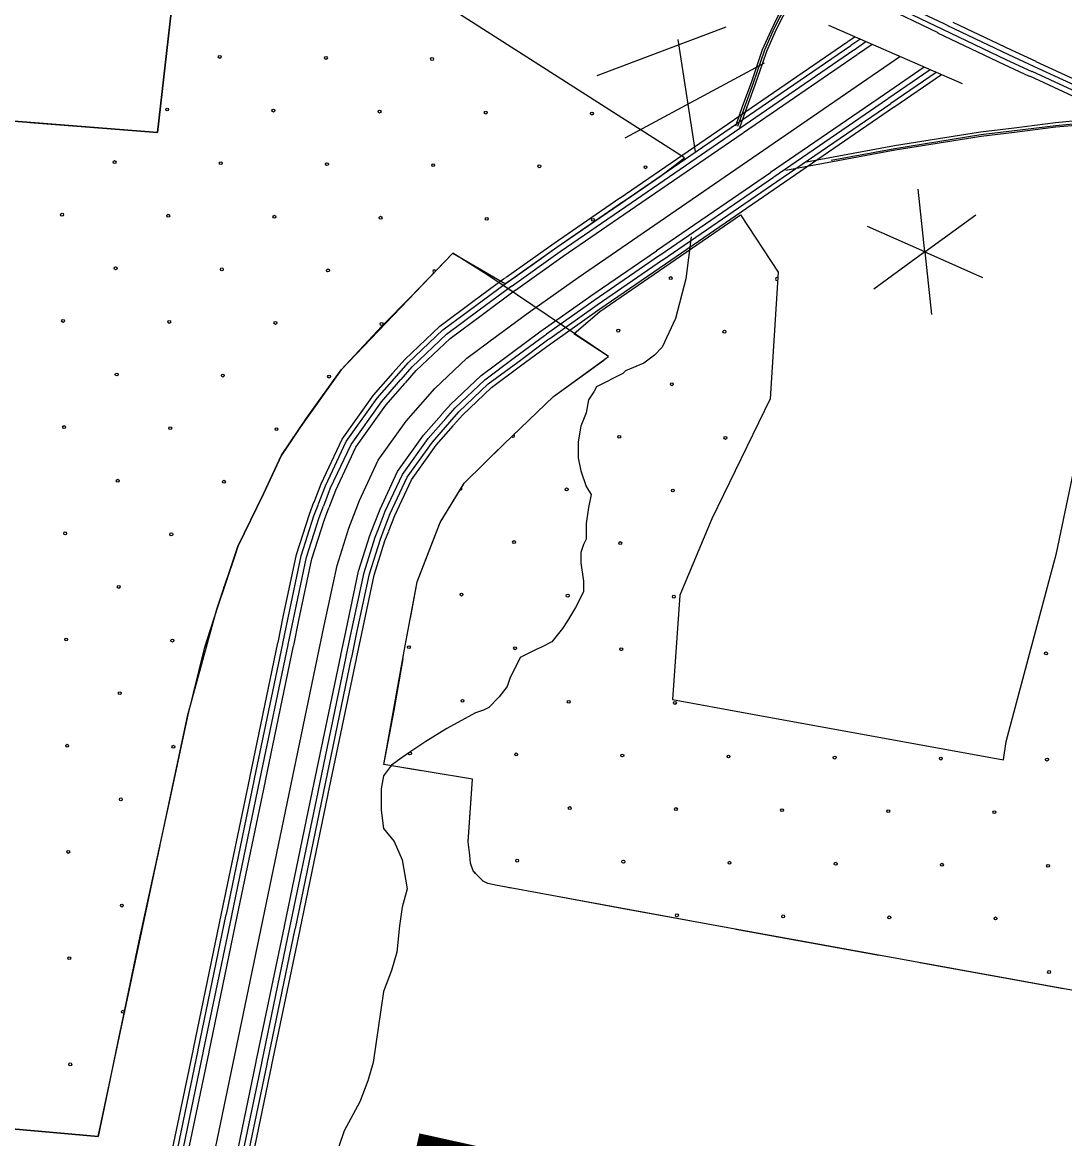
# Model space of a CAD drawing. Extents: x 1788175 to 1969470, y 584502 to 738744.
# Drawn here: x 1847587 to 1851363, y 650230 to 654272 of the extents above; entities that cross this region are included whole.
import ezdxf

# ---------------------------------------------------------------- set-up
doc = ezdxf.new("R2010")
doc.units = 0
for name, color, linetype in [('DESIGN - EROSION CONTROL - Devices', 7, 'Continuous'), ('DESIGN - ROW - Right-of-Way and Easement Labels', 7, 'Continuous'), ('DESIGN - SCRATCH - User 1', 7, 'Continuous'), ('DESIGN - TRAFFIC CONTROL PERMANENT - Signalization', 7, 'Continuous'), ('DESIGN - TRANSPORTATION - Text', 7, 'Continuous'), ('SURVEY - CENTERLINE - Preliminary Text', 7, 'Continuous'), ('SURVEY - CONTROL with Text', 7, 'Continuous'), ('SURVEY - DRAINAGE - Storm Sewer', 7, 'Continuous'), ('SURVEY - NON-TRANSPORTATION - Features', 7, 'Continuous'), ('SURVEY - VEGETATION - Features with Text', 7, 'Continuous')]:
    doc.layers.add(name, color=color, linetype=linetype)

msp = doc.modelspace()

# ---------------------------------------------------------------- linework, layer by layer
at = {"layer": 'DESIGN - EROSION CONTROL - Devices'}
for centre in [(1848302.6, 654146.3), (1848687.2, 654142.6), (1849071.7, 654138.9), (1848112.2, 653955.9), (1848496.8, 653952.2), (1848881.3, 653948.5), (1849265.9, 653944.7), (1849650.4, 653941), (1847921.8, 653765.5), (1848306.3, 653761.8), (1848690.9, 653758), (1849075.4, 653754.3), (1849460, 653750.6), (1849844.6, 653746.8), (1847731.4, 653575.1), (1848115.9, 653571.4), (1848500.5, 653567.6), (1848885, 653563.9), (1849269.6, 653560.2), (1849654.1, 653556.4), (1847925.5, 653381), (1848310.1, 653377.2), (1848694.6, 653373.5), (1849936.1, 653345.7), (1847735.1, 653190.6), (1848119.7, 653186.8), (1848504.2, 653183.1), (1848888.8, 653179.4), (1849745.7, 653155.3), (1850130.2, 653151.5), (1847929.3, 652996.4), (1848313.8, 652992.7), (1848698.4, 652988.9), (1849939.8, 652961.1), (1847738.8, 652806), (1848123.4, 652802.3), (1848508, 652798.5), (1849749.4, 652770.7), (1850133.9, 652767), (1847933, 652611.9), (1848317.5, 652608.1), (1849559, 652580.3), (1849943.5, 652576.6), (1847742.6, 652421.4), (1848127.1, 652417.7), (1849368.6, 652389.9), (1849753.1, 652386.2), (1847936.7, 652227.3), (1849178.2, 652199.5), (1849562.7, 652195.7), (1849947.3, 652192), (1847746.3, 652036.9), (1848130.9, 652033.2), (1848987.7, 652009.1), (1849372.3, 652005.3), (1849756.9, 652001.6), (1851295.1, 651986.7), (1847940.5, 651842.7), (1849181.9, 651814.9), (1849566.4, 651811.2), (1849951, 651807.5), (1847750, 651652.3), (1848134.6, 651648.6), (1848991.5, 651624.5), (1849376, 651620.8), (1849760.6, 651617), (1850145.1, 651613.3), (1850529.7, 651609.6), (1850914.2, 651605.8), (1851298.8, 651602.1), (1847944.2, 651458.2), (1849570.2, 651426.6), (1849954.7, 651422.9), (1850339.3, 651419.2), (1850723.8, 651415.4), (1851108.4, 651411.7), (1847753.8, 651267.8), (1849379.8, 651236.2), (1849764.3, 651232.5), (1850148.9, 651228.8), (1850533.4, 651225), (1850918, 651221.3), (1851302.5, 651217.6), (1847947.9, 651073.6), (1849958.5, 651038.3), (1850343, 651034.6), (1850727.6, 651030.9), (1851112.1, 651027.1), (1847757.5, 650883.2), (1851306.3, 650833), (1847951.7, 650689.1), (1847761.2, 650498.7)]:
    msp.add_circle(centre, 5.28, dxfattribs=at)
for centre, start, end in [((1850126.5, 653536.1), 260.715, 348.2155), ((1849079.2, 653369.8), 14.2876, 257.7844), ((1850320.6, 653341.9), 50.5385, 302.0825), ((1849364.8, 652774.4), 207.6309, 59.9539), ((1849174.4, 652584), 251.8178, 46.1822), ((1848321.3, 652223.6), 110.9567, 212.0102)]:
    msp.add_arc(centre, 5.28, start, end, dxfattribs=at)
at = {"layer": 'DESIGN - SCRATCH - User 1'}
msp.add_line((1849678.8, 653224.2), (1850189.2, 653574.5), dxfattribs=at)
for points in [[(1849898.8, 653714.8), (1849985.2, 653781), (1848900, 654475), (1848922.6, 654681.4), (1849514.5, 654418.2), (1849595, 654825.1), (1849186, 654996.7), (1849036.5, 655080.3), (1848913.4, 655141.9), (1848456.1, 655357.6), (1848267.3, 655411.7)], [(1848159.8, 654604.8), (1848077.1, 653872.6), (1847265.8, 653937.1)], [(1849523.9, 653457.6), (1849753.3, 653615), (1849898.8, 653714.8)], [(1850189.2, 653574.5), (1850325.3, 653367.3), (1850295.8, 652908.8), (1850085.2, 652474.3)], [(1848997.1, 653280.6), (1849146.9, 653435.9), (1849331.5, 653328.1), (1849340.2, 653327.3), (1849434, 653393.8), (1849434, 653393.8), (1849523.9, 653457.6)], [(1850085.2, 652474.3), (1849969, 652197.7), (1849942.5, 651819.6), (1850219, 651768.7), (1851140.7, 651601.8), (1851150.4, 651667.5), (1851332.7, 652349.1), (1851462.9, 652965.6), (1851523.6, 653451.9)], [(1846922.4, 650320.9), (1847861.8, 650237.1), (1848187, 651764.1), (1848292.1, 652146.9), (1848367.9, 652373.2), (1848461.2, 652565), (1848526, 652704.1), (1848616.7, 652837.8), (1848742.4, 653013.8), (1848889.8, 653170.9), (1848997.1, 653280.6)], [(1851813.2, 650690), (1850128.9, 650995.1), (1849341.7, 651140.1), (1849306.8, 651146.5), (1849273.9, 651153.9), (1849256, 651162.1), (1849229.2, 651189.6), (1849220.5, 651199.5), (1849210.8, 651227.6), (1849208.2, 651255.7), (1849208.2, 651255.7), (1849201.8, 651304.8), (1849208.5, 651392), (1849217.7, 651531.9), (1848896.5, 651584.3), (1848971, 651994.3), (1849017.5, 652245.8), (1849101.3, 652460.1), (1849187.5, 652603.4), (1849331.4, 652744.4), (1849511, 652916.6), (1849711.1, 653061.2), (1849585.5, 653143.3), (1849678.8, 653224.2)]]:
    msp.add_lwpolyline(points, dxfattribs=at)
at = {"layer": 'DESIGN - TRAFFIC CONTROL PERMANENT - Signalization'}
for q in [(1850832.5, 653667.1), (1851040.9, 653574.4), (1850648, 653532.9), (1850672.1, 653306), (1850880.5, 653213.4), (1851064.9, 653347.6)]:
    msp.add_line((1850856.5, 653440.2), q, dxfattribs=at)
at = {"layer": 'DESIGN - TRANSPORTATION - Text'}
for points in [[(1850026.2, 653802.2), (1849962.4, 654209)], [(1850010, 653495), (1849990.9, 653342.6), (1849952.8, 653199.8), (1849905.2, 653095.1), (1849876.7, 653066.6), (1849838.6, 653038), (1849772, 653009.4), (1849762.4, 652999.9), (1849667.2, 652952.3), (1849657.7, 652933.3), (1849638.7, 652904.7), (1849629.2, 652857.1), (1849610.1, 652809.5), (1849600.6, 652752.4), (1849600.6, 652695.3), (1849610.1, 652647.7), (1849629.2, 652590.5), (1849648.2, 652562), (1849638.7, 652514.4), (1849629.2, 652457.3), (1849629.2, 652400.1), (1849619.6, 652381.1), (1849610.1, 652352.5), (1849610.1, 652314.5), (1849619.6, 652247.8), (1849619.6, 652209.7), (1849591.1, 652152.6), (1849562.5, 652105), (1849543.5, 652076.4), (1849505.4, 652028.8), (1849467.3, 652009.8), (1849448.3, 652000.3), (1849410.2, 651981.2), (1849391.2, 651971.7), (1849353.1, 651895.6), (1849343.5, 651867), (1849315, 651828.9), (1849276.9, 651790.8), (1849257.9, 651781.3), (1849229.3, 651771.8), (1849124.6, 651714.7), (1849048.4, 651667.1), (1848991.3, 651629), (1848962.7, 651610), (1848924.7, 651581.4), (1848896.1, 651543.3), (1848886.6, 651495.7), (1848886.6, 651419.5), (1848896.1, 651352.9), (1848934.2, 651305.3), (1848962.7, 651238.7), (1848981.8, 651133.9), (1848962.7, 651067.3), (1848953.2, 651000.7), (1848943.7, 650905.5), (1848924.7, 650838.8), (1848896.1, 650762.7), (1848858, 650505.6), (1848839, 650439), (1848810.4, 650362.8), (1848753.3, 650258.1), (1848734.3, 650201)]]:
    msp.add_lwpolyline(points, dxfattribs=at)
at = {"layer": 'SURVEY - CENTERLINE - Preliminary Text'}
for points in [[(1850905, 654234), (1850698.1, 654332.9), (1850584.2, 654393.3), (1850510.1, 654441.2)], [(1850921.7, 654245.5), (1850706, 654348.6), (1850593.1, 654408.4), (1850519.6, 654455.9)], [(1850940.7, 654258.5), (1850926, 654265.6), (1850715, 654366.4), (1850603.2, 654425.7), (1850530.4, 654472.7)], [(1849669.9, 654079), (1850136.2, 654255.8)], [(1850165.5, 653919.6), (1850577.8, 654202.5)], [(1850578.6, 654203), (1850602.5, 654219.4)], [(1850588.5, 654188.6), (1850621.4, 654211.2)], [(1850599.8, 654172.1), (1850643, 654201.7)], [(1850175.4, 653905.2), (1850587.7, 654188)], [(1850186.8, 653888.7), (1850599, 654171.6)], [(1850199, 653872.5), (1850611.3, 654155.3)], [(1850612, 654155.9), (1850665, 654192.2)], [(1845867.2, 643634.9), (1846217.2, 643916.5), (1846429.5, 644124.3), (1846580.9, 644289.4), (1846765.9, 644524.9), (1846939.8, 644787.5), (1847089.5, 645059.4), (1847221, 645353.4), (1847289.9, 645540.9), (1847410.9, 645985.7), (1847480, 646317.6), (1848681, 652087.3), (1848727.3, 652305.5), (1848770, 652440.6), (1848809, 652540.8), (1848876.8, 652685.8), (1848977.8, 652827.2), (1849081.7, 652945.5), (1849197.1, 653055.2), (1849309.6, 653138.9), (1849419.3, 653219.7), (1849600.3, 653348.1), (1850766.3, 654148.1)], [(1849771.3, 653853), (1850275.2, 654125.4)], [(1850710.7, 654012), (1850853.6, 654110.1)], [(1850722.2, 653995.3), (1850875.5, 654100.5)], [(1850733.5, 653978.8), (1850897.1, 654091.1)], [(1850743.4, 653964.4), (1850916.1, 654082.8)], [(1850297.7, 653728.6), (1850709.9, 654011.5)], [(1850309.1, 653711.9), (1850721.4, 653994.8)], [(1850320.5, 653695.4), (1850732.7, 653978.3)], [(1850330.4, 653681), (1850742.6, 653963.9)], [(1849752.5, 653636.2), (1850164.8, 653919.1)], [(1849762.4, 653621.8), (1850174.7, 653904.6)], [(1849773.7, 653605.3), (1850186, 653888.2)], [(1849785.9, 653589.1), (1850198.2, 653871.9)], [(1849884.6, 653445.2), (1850296.9, 653728.1)], [(1849896.1, 653428.5), (1850308.4, 653711.4)], [(1849907.4, 653412), (1850319.7, 653694.9)], [(1849917.3, 653397.6), (1850329.6, 653680.5)], [(1849339.4, 653348.7), (1849513.7, 653472.3), (1849751.8, 653635.7)], [(1849349.6, 653334.4), (1849523.7, 653458), (1849761.7, 653621.3)], [(1849361.1, 653318.1), (1849535.1, 653441.6), (1849773, 653604.8)], [(1849373.6, 653302.1), (1849546.7, 653424.9), (1849785.2, 653588.6)], [(1849474.5, 653159.8), (1849646.5, 653281.9), (1849883.9, 653444.7)], [(1849486.3, 653143.3), (1849658.1, 653265.2), (1849895.4, 653428)], [(1849497.8, 653127), (1849669.6, 653248.8), (1849906.7, 653411.5)], [(1849508, 653112.7), (1849679.6, 653234.5), (1849916.6, 653397.1)], [(1848931.1, 653003.6), (1848972.4, 653050.6), (1849099.4, 653171.3), (1849219.5, 653260.6), (1849330.5, 653342.4), (1849338.7, 653348.2)], [(1848944.2, 652992.1), (1848985, 653038.5), (1849110.7, 653157.9), (1849229.9, 653246.5), (1849340.8, 653328.2), (1849348.8, 653333.9)], [(1848959.3, 652978.9), (1848999.4, 653024.6), (1849123.6, 653142.5), (1849241.8, 653230.5), (1849352.5, 653312), (1849360.4, 653317.6)], [(1848975.1, 652966.2), (1849014.1, 653010.5), (1849136.7, 653127), (1849253.9, 653214.2), (1849364.4, 653295.6), (1849372.9, 653301.6)], [(1849106.2, 652851.1), (1849139.9, 652889.5), (1849249.2, 652993.3), (1849357.7, 653074), (1849466.6, 653154.2), (1849473.8, 653159.3)], [(1849121.4, 652837.7), (1849154.6, 652875.4), (1849262.3, 652977.7), (1849369.7, 653057.7), (1849478.5, 653137.8), (1849485.5, 653142.8)], [(1849136.4, 652824.5), (1849169, 652861.6), (1849275.2, 652962.4), (1849381.6, 653041.6), (1849490.2, 653121.6), (1849497.1, 653126.4)], [(1849149.6, 652812.9), (1849181.6, 652849.4), (1849286.5, 652949), (1849392, 653027.5), (1849500.4, 653107.4), (1849507.2, 653112.2)], [(1848644.1, 652534.8), (1848669.6, 652600.4), (1848745.5, 652762.6), (1848859, 652921.4), (1848930.5, 653002.9)], [(1848660.5, 652528.4), (1848685.7, 652593.5), (1848760.7, 652753.7), (1848872.7, 652910.6), (1848943.6, 652991.4)], [(1848679.1, 652521.2), (1848704.1, 652585.7), (1848778, 652743.6), (1848888.4, 652898.1), (1848958.7, 652978.2)], [(1848698.3, 652514.7), (1848722.8, 652577.7), (1848795.6, 652733.3), (1848904.3, 652885.5), (1848974.5, 652965.5)], [(1848860.9, 652451.5), (1848883.3, 652509.1), (1848946.8, 652644.9), (1849041.1, 652777), (1849105.6, 652850.4)], [(1848879.8, 652444.2), (1848901.9, 652501.1), (1848964.4, 652634.6), (1849057.1, 652764.4), (1849120.8, 652837)], [(1848898.5, 652436.9), (1848920.3, 652493.2), (1848981.7, 652624.5), (1849072.7, 652751.9), (1849135.9, 652823.8)], [(1848914.8, 652430.6), (1848936.4, 652486.3), (1848996.9, 652615.7), (1849086.5, 652741), (1849149, 652812.3)], [(1848513.6, 652026.2), (1848532.8, 652118.5), (1848580.6, 652344.2), (1848627.1, 652490.9), (1848643.8, 652533.9)], [(1848530.7, 652022.6), (1848549.9, 652114.9), (1848597.6, 652339.7), (1848643.6, 652485.1), (1848660.1, 652527.6)], [(1848550.3, 652018.5), (1848569.5, 652110.8), (1848616.9, 652334.6), (1848662.5, 652478.5), (1848678.8, 652520.3)], [(1848570.3, 652015.3), (1848589.3, 652106.6), (1848636.6, 652329.5), (1848681.6, 652471.7), (1848698, 652513.8)], [(1848741.1, 651979.7), (1848760, 652070.7), (1848805.4, 652284.9), (1848846.2, 652413.7), (1848860.6, 652450.7)], [(1848761, 651975.6), (1848779.9, 652066.6), (1848825.1, 652279.7), (1848865.4, 652407), (1848879.5, 652443.3)], [(1848780.5, 651971.5), (1848799.5, 652062.5), (1848844.4, 652274.6), (1848884.3, 652400.3), (1848898.1, 652436.1)], [(1848797.7, 651968), (1848816.6, 652058.9), (1848861.4, 652270.2), (1848900.8, 652394.5), (1848914.5, 652429.8)], [(1848411.5, 651535.8), (1848513.4, 652025.3)], [(1848428.6, 651532.2), (1848530.5, 652021.7)], [(1848448.2, 651528.1), (1848550.1, 652017.6)], [(1848468.2, 651524.9), (1848570.1, 652014.4)], [(1848639, 651489.3), (1848740.9, 651978.8)], [(1848658.9, 651485.2), (1848760.8, 651974.7)], [(1848678.4, 651481.1), (1848780.3, 651970.6)], [(1848695.6, 651477.6), (1848797.5, 651967.1)], [(1848309.4, 651045.4), (1848411.3, 651534.9)], [(1848326.5, 651041.8), (1848428.4, 651531.3)], [(1848346.1, 651037.7), (1848448, 651527.2)], [(1848366.2, 651034.5), (1848468.1, 651524)], [(1848536.9, 650998.9), (1848638.8, 651488.5)], [(1848556.8, 650994.8), (1848658.7, 651484.3)], [(1848576.4, 650990.7), (1848678.3, 651480.2)], [(1848593.5, 650987.2), (1848695.4, 651476.7)], [(1848207.3, 650555), (1848309.2, 651044.5)], [(1848224.5, 650551.4), (1848326.3, 651040.9)], [(1848244, 650547.3), (1848345.9, 651036.8)], [(1848264.1, 650544.1), (1848366, 651033.6)], [(1848434.9, 650508.6), (1848536.7, 650998.1)], [(1848454.7, 650504.4), (1848556.6, 650993.9)], [(1848474.3, 650500.3), (1848576.2, 650989.8)], [(1848491.4, 650496.8), (1848593.3, 650986.3)], [(1848105.2, 650064.6), (1848207.1, 650554.1)], [(1848122.4, 650061), (1848224.3, 650550.5)], [(1848142, 650057), (1848243.8, 650546.5)], [(1848162, 650053.7), (1848263.9, 650543.2)], [(1848332.8, 650018.2), (1848434.7, 650507.7)], [(1848352.6, 650014), (1848454.5, 650503.5)], [(1848372.2, 650010), (1848474.1, 650499.5)], [(1848389.3, 650006.4), (1848491.2, 650495.9)]]:
    msp.add_lwpolyline(points, dxfattribs=at)
at = {"layer": 'SURVEY - CONTROL with Text'}
for points in [[(1851244.4, 654092.5), (1851153.6, 654134.4), (1850921.9, 654245.1)], [(1851251, 654111.6), (1851160.3, 654153.4), (1850939.1, 654259.1)], [(1851259.6, 654129.5), (1851169.8, 654170.8), (1850959.3, 654271.4)], [(1851235.3, 654075.8), (1851144.4, 654117.6), (1850903.5, 654232.7)], [(1851716.1, 653910.1), (1851685.8, 653921.8), (1851460.9, 654015.4), (1851250.8, 654112.1)], [(1851723.5, 653927.4), (1851694.3, 653938.6), (1851470, 654032), (1851259.4, 654129)], [(1851703.6, 653873.1), (1851672.8, 653885), (1851446.8, 653979.1), (1851236.1, 654076.1)], [(1851711.9, 653890.5), (1851681.3, 653902.2), (1851455.8, 653996.1), (1851245.4, 654093)]]:
    msp.add_lwpolyline(points, dxfattribs=at)
at = {"layer": 'SURVEY - DRAINAGE - Storm Sewer'}
msp.add_lwpolyline([(1850507.2, 654260.9), (1850991.3, 654050.1)], dxfattribs=at)
at = {"layer": 'SURVEY - NON-TRANSPORTATION - Features'}
for points in [[(1850520.5, 654533.8), (1850411, 654412.4), (1850353.9, 654330.3), (1850330.1, 654289.3), (1850306.3, 654239.3), (1850275.4, 654170.3), (1850261.1, 654128), (1850234.9, 654051.9), (1850204, 653968.5), (1850177.8, 653894.2)], [(1850171.2, 653896.5), (1850197.4, 653970.9), (1850228.3, 654054.2), (1850254.4, 654130.3), (1850268.8, 654172.8), (1850299.9, 654242.2), (1850323.9, 654292.5), (1850348, 654334.1), (1850405.5, 654416.8), (1850460.1, 654477.3)], [(1850186.3, 653891.2), (1850212.4, 653965.5), (1850243.4, 654048.8), (1850269.6, 654125.1), (1850283.8, 654167), (1850314.5, 654235.5), (1850338.1, 654285.1), (1850361.5, 654325.5), (1850418.1, 654406.8), (1850472.9, 654467.6)], [(1851630.4, 653911.4), (1851547.5, 653908.1), (1851431.1, 653900.9), (1851331.3, 653891.5), (1851181.5, 653872.4), (1851060.2, 653858.2), (1850748.6, 653808.2), (1850353, 653734.8)], [(1851595.3, 653926), (1851546.7, 653924.1), (1851429.8, 653916.9), (1851329.6, 653907.4), (1851179.5, 653888.3), (1851058, 653874), (1850745.9, 653824), (1850427.5, 653764.9)], [(1850516.6, 653772.3), (1850747.4, 653815.1), (1851059.2, 653865.1), (1851180.6, 653879.4), (1851330.6, 653898.4), (1851430.5, 653907.9), (1851547.2, 653915.1), (1851666.2, 653919.8)]]:
    msp.add_lwpolyline(points, dxfattribs=at)
at = {"layer": 'SURVEY - VEGETATION - Features with Text'}
for points in [[(1848077.1, 653872.6), (1848159.8, 654604.8), (1848228.2, 655231.5), (1848250.9, 655414.4), (1848454.4, 655710.5)], [(1848077.1, 653872.6), (1848106.7, 654134.9)], [(1847115, 651844.9), (1847195, 652995.8), (1847265.8, 653937.1), (1848077.1, 653872.6)], [(1847615.1, 653909.3), (1847878.3, 653888.4)], [(1847878.3, 653888.4), (1848077.1, 653872.6)], [(1849711.1, 653061.2), (1849270, 653358.9), (1849146.9, 653435.9), (1848742.4, 653013.8), (1848594.9, 652806.7), (1848526, 652704.1), (1848461.2, 652565), (1848367.9, 652373.2), (1848292.1, 652146.9), (1848246.7, 652004.2), (1848186.9, 651764.1), (1848119.8, 651449.1), (1848009.9, 650945.8), (1847861.8, 650237.1)], [(1849146.4, 653435.5), (1848963.8, 653244.9)], [(1849367.9, 653292.8), (1849270, 653358.9), (1849146.9, 653435.9), (1849146.4, 653435.5)], [(1849711.1, 653061.2), (1849492.2, 653208.9)], [(1848860, 653136.6), (1848742.4, 653013.8), (1848687.9, 652937.2)], [(1851813.2, 650690), (1850128.9, 650995.1), (1849341.7, 651140.1), (1849306.8, 651146.5), (1849273.9, 651153.9), (1849256, 651162.1), (1849239.2, 651178.3), (1849220.5, 651199.5), (1849210.8, 651227.6), (1849208.2, 651255.7), (1849201.8, 651304.8), (1849217.7, 651531.9), (1848896.5, 651584.3), (1848933.7, 651780), (1848971, 651994.3), (1849017.5, 652245.8), (1849101.3, 652460.1), (1849187.5, 652603.4), (1849331.4, 652744.4), (1849511, 652916.6), (1849711.1, 653061.2)], [(1849482.9, 652889.6), (1849511, 652916.6), (1849693.4, 653048.4)], [(1848687.9, 652937.2), (1848594.9, 652806.7), (1848537.1, 652720.6)], [(1849292.7, 652706.5), (1849331.4, 652744.4), (1849482.9, 652889.6)], [(1848471.1, 652586.1), (1848461.2, 652565), (1848367.9, 652373.2), (1848359.2, 652347.2)], [(1849065.1, 652367.5), (1849101.3, 652460.1), (1849186.1, 652601.2)], [(1848359.2, 652347.2), (1848292.1, 652146.9), (1848276.1, 652096.6)], [(1848993.3, 652114.7), (1849017.5, 652245.8), (1849065.1, 652367.5)], [(1848233.9, 651952.8), (1848187, 651764.1), (1848172.4, 651696.1)], [(1848919.9, 651707.3), (1848933.7, 651780), (1848966.3, 651967.1)], [(1848172.4, 651696.1), (1848119.8, 651449.1), (1848117.3, 651437.9)], [(1849033.5, 651562), (1848896.5, 651584.3), (1848919.9, 651707.3)], [(1849201.8, 651305.1), (1849217.7, 651531.9), (1849181.6, 651537.8)], [(1848085.3, 651291.3), (1848029, 651033.4)], [(1849357.2, 651137.2), (1849341.7, 651140.1), (1849306.8, 651146.5), (1849273.9, 651153.9), (1849256, 651162.1), (1849239.2, 651178.3), (1849220.5, 651199.5), (1849210.8, 651227.6), (1849208.2, 651255.7), (1849201.8, 651304.8), (1849201.8, 651305.1)], [(1849764.3, 651062.3), (1849504.7, 651110.1)], [(1850024, 651014.5), (1849764.3, 651062.3)], [(1848029, 651033.4), (1848009.9, 650945.8), (1847974.2, 650775.2)], [(1850431.3, 650940.4), (1850171.5, 650987.4)], [(1850691, 650893.3), (1850431.3, 650940.4)], [(1851098.4, 650819.5), (1850838.6, 650866.6)], [(1851358.2, 650772.5), (1851098.4, 650819.5)], [(1847943.5, 650628.3), (1847889.6, 650369.9)], [(1847889.6, 650369.9), (1847861.8, 650237.1)], [(1847861.8, 650237.1), (1846922.4, 650320.9)], [(1847861.8, 650237.1), (1847598.9, 650260.6)]]:
    msp.add_lwpolyline(points, dxfattribs=at)

# ---------------------------------------------------------------- texts
at = {"layer": 'DESIGN - ROW - Right-of-Way and Easement Labels'}
msp.add_text('ODUM', height=370, rotation=77.5462, dxfattribs=at).set_placement((1849069.7, 648732.6))

doc.saveas('drawing.dxf')
